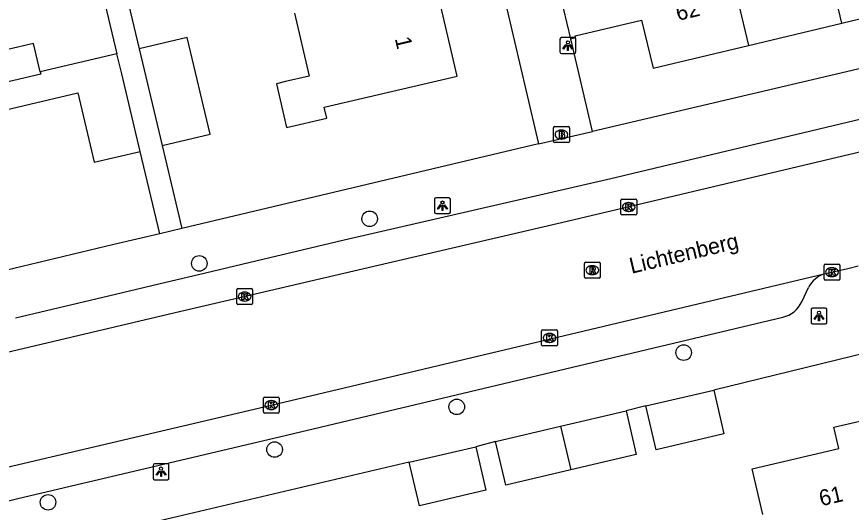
# Model space of a CAD drawing. Extents: x 158038 to 159242, y 380133 to 381214.
# Drawn here: x 158854.6 to 158907, y 380567.4 to 380598.6 of the extents above; entities that cross this region are included whole.
import ezdxf

# ---------------------------------------------------------------- set-up
doc = ezdxf.new("R2010")
doc.units = 0
for name, color, linetype in [('IMGEO_Boom', 7, 'Continuous'), ('IMGEO_Brandkraan', 7, 'Continuous'), ('IMGEO_Kolk', 7, 'Continuous'), ('IMGEO_Lichtpunt', 7, 'Continuous'), ('IMGEO_Muur', 7, 'Continuous'), ('IMGEO_Openbare_ruimte_label', 7, 'Continuous'), ('IMGEO_Pand', 7, 'Continuous'), ('IMGEO_Pand_nummerreeks', 7, 'Continuous'), ('IMGEO_Rijbaan_lokaal_gesloten', 7, 'Continuous'), ('IMGEO_Rioolput', 7, 'Continuous'), ('IMGEO_Voetpad_open', 7, 'Continuous')]:
    doc.layers.add(name, color=color, linetype=linetype)

msp = doc.modelspace()

# ---------------------------------------------------------------- linework, layer by layer
at = {"layer": 'IMGEO_Boom'}
for centre in [(158876.735, 380585.907), (158866.029, 380583.099), (158896.464, 380577.492), (158882.204, 380574.079), (158870.762, 380571.399), (158856.524, 380568.077)]:
    msp.add_circle(centre, 0.489, dxfattribs=at)
at = {"layer": 'IMGEO_Brandkraan'}
for p, q in [((158888.284, 380590.776), (158888.284, 380591.628)), ((158888.359, 380591.702), (158889.211, 380591.702)), ((158888.772, 380591.482), (158888.797, 380591.482)), ((158889.285, 380591.628), (158889.285, 380590.776)), ((158888.795, 380590.922), (158888.77, 380590.922)), ((158889.211, 380590.702), (158888.359, 380590.702))]:
    msp.add_line(p, q, dxfattribs=at)
for points in [[(158888.284, 380590.776), (158888.284, 380591.628)], [(158888.359, 380591.702), (158889.211, 380591.702)], [(158888.632, 380591.402), (158888.632, 380591.002), (158888.845, 380591.002)], [(158888.863, 380591.402), (158888.632, 380591.402)], [(158889.285, 380591.628), (158889.285, 380590.776)], [(158888.811, 380591.321), (158888.757, 380591.321), (158888.757, 380591.245)], [(158888.757, 380591.245), (158888.81, 380591.245)], [(158888.819, 380591.169), (158888.757, 380591.169), (158888.757, 380591.088)], [(158888.757, 380591.088), (158888.819, 380591.088)], [(158889.211, 380590.702), (158888.359, 380590.702)]]:
    msp.add_lwpolyline(points, dxfattribs=at)
for centre, radius, start, end in [((158888.361, 380591.626), 0.0765, 91.552, 178.448), ((158888.361, 380591.626), 0.0765, 91.552, 178.448), ((158888.867, 380591.257), 0.145, 59.4692, 91.5367), ((158888.892, 380591.304), 0.0922, 285.5137, 58.1501), ((158889.209, 380591.626), 0.0765, 1.552, 88.448), ((158889.209, 380591.626), 0.0765, 1.552, 88.448), ((158888.812, 380591.283), 0.0379, 267.8285, 90.9355), ((158888.82, 380591.128), 0.0404, 269.8759, 90.5077), ((158888.851, 380591.253), 0.251, 268.6676, 293.5347), ((158888.897, 380591.112), 0.105, 301.3115, 78.989), ((158888.361, 380590.778), 0.0765, 181.552, 268.448), ((158888.361, 380590.778), 0.0765, 181.552, 268.448), ((158889.209, 380590.778), 0.0765, 271.552, 358.448), ((158889.209, 380590.778), 0.0765, 271.552, 358.448)]:
    msp.add_arc(centre, radius, start, end, dxfattribs=at)
for centre, major_axis, ratio, start_param, end_param in [((158888.771, 380591.202), (-0.387, 0.002), 0.722429, 4.712389, 7.853982), ((158888.796, 380591.202), (-0.39, 0.002), 0.717154, 1.570796, 4.712389)]:
    msp.add_ellipse(centre, major_axis=major_axis, ratio=ratio, start_param=start_param, end_param=end_param, dxfattribs=at)
at = {"layer": 'IMGEO_Kolk'}
for p, q in [((158892.512, 380586.222), (158892.512, 380587.074)), ((158892.587, 380587.148), (158893.439, 380587.148)), ((158893, 380586.928), (158893.025, 380586.928)), ((158893.513, 380587.074), (158893.513, 380586.222)), ((158893.439, 380586.148), (158892.587, 380586.148)), ((158893.023, 380586.368), (158892.998, 380586.368)), ((158905.285, 380582.123), (158905.285, 380582.975)), ((158905.36, 380583.049), (158906.212, 380583.049)), ((158906.286, 380582.975), (158906.286, 380582.123)), ((158905.773, 380582.829), (158905.798, 380582.829)), ((158906.212, 380582.049), (158905.36, 380582.049)), ((158905.796, 380582.269), (158905.771, 380582.269)), ((158868.381, 380580.589), (158868.381, 380581.441)), ((158868.456, 380581.515), (158869.308, 380581.515)), ((158869.382, 380581.441), (158869.382, 380580.589)), ((158868.869, 380581.295), (158868.894, 380581.295)), ((158869.308, 380580.515), (158868.456, 380580.515)), ((158868.892, 380580.735), (158868.867, 380580.735)), ((158887.539, 380577.991), (158887.539, 380578.843)), ((158887.614, 380578.917), (158888.466, 380578.917)), ((158888.54, 380578.843), (158888.54, 380577.991)), ((158888.027, 380578.697), (158888.052, 380578.697)), ((158888.466, 380577.917), (158887.614, 380577.917)), ((158888.05, 380578.137), (158888.025, 380578.137)), ((158870.053, 380573.767), (158870.053, 380574.619)), ((158870.128, 380574.693), (158870.98, 380574.693)), ((158871.054, 380574.619), (158871.054, 380573.767)), ((158870.541, 380574.473), (158870.566, 380574.473)), ((158870.98, 380573.693), (158870.128, 380573.693)), ((158870.564, 380573.913), (158870.539, 380573.913))]:
    msp.add_line(p, q, dxfattribs=at)
for points in [[(158892.512, 380586.222), (158892.512, 380587.074)], [(158892.587, 380587.148), (158893.439, 380587.148)], [(158892.833, 380586.848), (158892.956, 380586.848), (158892.956, 380586.697), (158893.086, 380586.848), (158893.25, 380586.848), (158893.104, 380586.697), (158893.257, 380586.448), (158893.105, 380586.448), (158893.02, 380586.612), (158892.956, 380586.545), (158892.956, 380586.448), (158892.833, 380586.448), (158892.833, 380586.848)], [(158893.513, 380587.074), (158893.513, 380586.222)], [(158893.439, 380586.148), (158892.587, 380586.148)], [(158905.285, 380582.123), (158905.285, 380582.975)], [(158905.36, 380583.049), (158906.212, 380583.049)], [(158906.286, 380582.975), (158906.286, 380582.123)], [(158905.606, 380582.749), (158905.729, 380582.749), (158905.729, 380582.598), (158905.859, 380582.749), (158906.023, 380582.749), (158905.877, 380582.598), (158906.03, 380582.349), (158905.878, 380582.349), (158905.793, 380582.513), (158905.729, 380582.446), (158905.729, 380582.349), (158905.606, 380582.349), (158905.606, 380582.749)], [(158906.212, 380582.049), (158905.36, 380582.049)], [(158868.381, 380580.589), (158868.381, 380581.441)], [(158868.456, 380581.515), (158869.308, 380581.515)], [(158869.382, 380581.441), (158869.382, 380580.589)], [(158868.702, 380581.215), (158868.825, 380581.215), (158868.825, 380581.064), (158868.955, 380581.215), (158869.119, 380581.215), (158868.973, 380581.064), (158869.126, 380580.815), (158868.974, 380580.815), (158868.889, 380580.979), (158868.825, 380580.912), (158868.825, 380580.815), (158868.702, 380580.815), (158868.702, 380581.215)], [(158869.308, 380580.515), (158868.456, 380580.515)], [(158887.539, 380577.991), (158887.539, 380578.843)], [(158887.614, 380578.917), (158888.466, 380578.917)], [(158888.54, 380578.843), (158888.54, 380577.991)], [(158887.86, 380578.617), (158887.983, 380578.617), (158887.983, 380578.466), (158888.113, 380578.617), (158888.277, 380578.617), (158888.131, 380578.466), (158888.284, 380578.217), (158888.132, 380578.217), (158888.047, 380578.381), (158887.983, 380578.314), (158887.983, 380578.217), (158887.86, 380578.217), (158887.86, 380578.617)], [(158888.466, 380577.917), (158887.614, 380577.917)], [(158870.053, 380573.767), (158870.053, 380574.619)], [(158870.128, 380574.693), (158870.98, 380574.693)], [(158871.054, 380574.619), (158871.054, 380573.767)], [(158870.374, 380574.393), (158870.497, 380574.393), (158870.497, 380574.242), (158870.627, 380574.393), (158870.791, 380574.393), (158870.645, 380574.242), (158870.798, 380573.993), (158870.646, 380573.993), (158870.561, 380574.157), (158870.497, 380574.09), (158870.497, 380573.993), (158870.374, 380573.993), (158870.374, 380574.393)], [(158870.98, 380573.693), (158870.128, 380573.693)]]:
    msp.add_lwpolyline(points, dxfattribs=at)
for centre, start, end in [((158892.589, 380587.072), 91.552, 178.448), ((158892.589, 380587.072), 91.552, 178.448), ((158893.437, 380587.072), 1.552, 88.448), ((158893.437, 380587.072), 1.552, 88.448), ((158892.589, 380586.224), 181.552, 268.448), ((158892.589, 380586.224), 181.552, 268.448), ((158893.437, 380586.224), 271.552, 358.448), ((158893.437, 380586.224), 271.552, 358.448), ((158905.362, 380582.973), 91.552, 178.448), ((158905.362, 380582.973), 91.552, 178.448), ((158906.21, 380582.973), 1.552, 88.448), ((158906.21, 380582.973), 1.552, 88.448), ((158905.362, 380582.125), 181.552, 268.448), ((158905.362, 380582.125), 181.552, 268.448), ((158906.21, 380582.125), 271.552, 358.448), ((158906.21, 380582.125), 271.552, 358.448), ((158868.458, 380581.439), 91.552, 178.448), ((158868.458, 380581.439), 91.552, 178.448), ((158869.306, 380581.439), 1.552, 88.448), ((158869.306, 380581.439), 1.552, 88.448), ((158868.458, 380580.591), 181.552, 268.448), ((158868.458, 380580.591), 181.552, 268.448), ((158869.306, 380580.591), 271.552, 358.448), ((158869.306, 380580.591), 271.552, 358.448), ((158887.616, 380578.841), 91.552, 178.448), ((158887.616, 380578.841), 91.552, 178.448), ((158888.464, 380578.841), 1.552, 88.448), ((158888.464, 380578.841), 1.552, 88.448), ((158887.616, 380577.993), 181.552, 268.448), ((158887.616, 380577.993), 181.552, 268.448), ((158888.464, 380577.993), 271.552, 358.448), ((158888.464, 380577.993), 271.552, 358.448), ((158870.13, 380574.617), 91.552, 178.448), ((158870.13, 380574.617), 91.552, 178.448), ((158870.978, 380574.617), 1.552, 88.448), ((158870.978, 380574.617), 1.552, 88.448), ((158870.13, 380573.769), 181.552, 268.448), ((158870.13, 380573.769), 181.552, 268.448), ((158870.978, 380573.769), 271.552, 358.448), ((158870.978, 380573.769), 271.552, 358.448)]:
    msp.add_arc(centre, 0.0765, start, end, dxfattribs=at)
for centre, major_axis, ratio, start_param, end_param in [((158892.999, 380586.648), (-0.387, 0.002), 0.722429, 4.712389, 7.853982), ((158893.024, 380586.648), (-0.39, 0.002), 0.717154, 1.570796, 4.712389), ((158905.772, 380582.549), (-0.387, 0.002), 0.722429, 4.712389, 7.853982), ((158905.797, 380582.549), (-0.39, 0.002), 0.717154, 1.570796, 4.712389), ((158868.868, 380581.015), (-0.387, 0.002), 0.722429, 4.712389, 7.853982), ((158868.893, 380581.015), (-0.39, 0.002), 0.717154, 1.570796, 4.712389), ((158888.026, 380578.417), (-0.387, 0.002), 0.722429, 4.712389, 7.853982), ((158888.051, 380578.417), (-0.39, 0.002), 0.717154, 1.570796, 4.712389), ((158870.54, 380574.193), (-0.387, 0.002), 0.722429, 4.712389, 7.853982), ((158870.565, 380574.193), (-0.39, 0.002), 0.717154, 1.570796, 4.712389)]:
    msp.add_ellipse(centre, major_axis=major_axis, ratio=ratio, start_param=start_param, end_param=end_param, dxfattribs=at)
at = {"layer": 'IMGEO_Lichtpunt'}
for p, q in [((158888.693, 380597.205), (158888.693, 380596.398)), ((158888.693, 380597.205), (158888.693, 380596.398)), ((158889.595, 380597.3), (158888.787, 380597.3)), ((158889.595, 380597.3), (158888.787, 380597.3)), ((158889.689, 380596.398), (158889.689, 380597.205)), ((158889.689, 380596.398), (158889.689, 380597.205)), ((158888.787, 380596.304), (158889.595, 380596.304)), ((158888.787, 380596.304), (158889.595, 380596.304)), ((158881.711, 380587.226), (158880.903, 380587.226)), ((158881.711, 380587.226), (158880.903, 380587.226)), ((158880.809, 380587.131), (158880.809, 380586.324)), ((158880.809, 380587.131), (158880.809, 380586.324)), ((158881.805, 380586.324), (158881.805, 380587.131)), ((158881.805, 380586.324), (158881.805, 380587.131)), ((158880.903, 380586.23), (158881.711, 380586.23)), ((158880.903, 380586.23), (158881.711, 380586.23)), ((158904.468, 380580.2), (158904.468, 380579.393)), ((158904.468, 380580.2), (158904.468, 380579.393)), ((158905.37, 380580.295), (158904.562, 380580.295)), ((158905.37, 380580.295), (158904.562, 380580.295)), ((158905.464, 380579.393), (158905.464, 380580.2)), ((158905.464, 380579.393), (158905.464, 380580.2)), ((158904.562, 380579.299), (158905.37, 380579.299)), ((158904.562, 380579.299), (158905.37, 380579.299)), ((158863.129, 380570.402), (158863.129, 380569.595)), ((158863.129, 380570.402), (158863.129, 380569.595)), ((158864.031, 380570.497), (158863.223, 380570.497)), ((158864.031, 380570.497), (158863.223, 380570.497)), ((158864.125, 380569.595), (158864.125, 380570.402)), ((158864.125, 380569.595), (158864.125, 380570.402)), ((158863.223, 380569.501), (158864.031, 380569.501)), ((158863.223, 380569.501), (158864.031, 380569.501))]:
    msp.add_line(p, q, dxfattribs=at)
for points in [[(158889.067, 380596.869), (158889.106, 380596.841), (158888.918, 380596.579), (158888.88, 380596.606), (158889.067, 380596.869)], [(158889.169, 380596.821), (158889.216, 380596.821), (158889.216, 380596.499), (158889.169, 380596.499), (158889.169, 380596.821)], [(158889.279, 380596.841), (158889.317, 380596.868), (158889.504, 380596.606), (158889.465, 380596.578), (158889.279, 380596.841)], [(158881.183, 380586.795), (158881.222, 380586.767), (158881.034, 380586.505), (158880.996, 380586.532), (158881.183, 380586.795)], [(158881.285, 380586.747), (158881.332, 380586.747), (158881.332, 380586.425), (158881.285, 380586.425), (158881.285, 380586.747)], [(158881.395, 380586.767), (158881.433, 380586.794), (158881.62, 380586.532), (158881.581, 380586.504), (158881.395, 380586.767)], [(158904.842, 380579.864), (158904.881, 380579.836), (158904.693, 380579.574), (158904.655, 380579.601), (158904.842, 380579.864)], [(158905.054, 380579.836), (158905.092, 380579.863), (158905.279, 380579.601), (158905.24, 380579.573), (158905.054, 380579.836)], [(158904.944, 380579.816), (158904.991, 380579.816), (158904.991, 380579.494), (158904.944, 380579.494), (158904.944, 380579.816)], [(158863.503, 380570.066), (158863.542, 380570.038), (158863.354, 380569.776), (158863.316, 380569.803), (158863.503, 380570.066)], [(158863.605, 380570.018), (158863.652, 380570.018), (158863.652, 380569.696), (158863.605, 380569.696), (158863.605, 380570.018)], [(158863.715, 380570.038), (158863.753, 380570.065), (158863.94, 380569.803), (158863.901, 380569.775), (158863.715, 380570.038)]]:
    msp.add_lwpolyline(points, dxfattribs=at)
for centre in [(158889.192, 380597.003), (158881.308, 380586.929), (158904.967, 380579.998), (158863.628, 380570.2)]:
    msp.add_circle(centre, 0.0994, dxfattribs=at)
for centre, start, end in [((158888.787, 380597.205), 90, 180), ((158888.787, 380597.205), 90, 180), ((158889.595, 380597.205), 0, 90), ((158889.595, 380597.205), 0, 90), ((158888.787, 380596.398), 180, 270), ((158888.787, 380596.398), 180, 270), ((158889.595, 380596.398), 270, 0), ((158889.595, 380596.398), 270, 360), ((158880.903, 380587.131), 90, 180), ((158880.903, 380587.131), 90, 180), ((158881.711, 380587.131), 0, 90), ((158881.711, 380587.131), 0, 90), ((158880.903, 380586.324), 180, 270), ((158880.903, 380586.324), 180, 270), ((158881.711, 380586.324), 270, 0), ((158881.711, 380586.324), 270, 360), ((158904.562, 380580.2), 90, 180), ((158904.562, 380580.2), 90, 180), ((158905.37, 380580.2), 0, 90), ((158905.37, 380580.2), 0, 90), ((158904.562, 380579.393), 180, 270), ((158904.562, 380579.393), 180, 270), ((158905.37, 380579.393), 270, 0), ((158905.37, 380579.393), 270, 360), ((158863.223, 380570.402), 90, 180), ((158863.223, 380570.402), 90, 180), ((158864.031, 380570.402), 0, 90), ((158864.031, 380570.402), 0, 90), ((158863.223, 380569.595), 180, 270), ((158863.223, 380569.595), 180, 270), ((158864.031, 380569.595), 270, 0), ((158864.031, 380569.595), 270, 360)]:
    msp.add_arc(centre, 0.0946, start, end, dxfattribs=at)
at = {"layer": 'IMGEO_Muur'}
msp.add_lwpolyline([(158860.664, 380584.282), (158852.79, 380582.412)], dxfattribs=at)
at = {"layer": 'IMGEO_Pand'}
for points in [[(158897.295, 380610.448), (158900.541, 380596.812)], [(158906.397, 380598.207), (158904.298, 380607.026)], [(158889.375, 380597.228), (158887.307, 380605.915)], [(158872.016, 380598.84), (158872.943, 380594.884), (158871.448, 380594.534), (158870.874, 380594.4), (158871.518, 380591.648), (158874.04, 380592.239), (158873.88, 380592.92), (158882.233, 380594.878), (158880.821, 380600.902)], [(158856.033, 380595.143), (158855.613, 380596.933), (158850.761, 380595.796), (158849.838, 380599.733)], [(158906.397, 380598.207), (158912.254, 380599.602)], [(158889.375, 380597.228), (158889.676, 380597.299), (158889.651, 380597.406), (158893.824, 380598.4), (158894.542, 380595.384), (158900.541, 380596.812)], [(158900.541, 380596.812), (158906.397, 380598.207)], [(158863.693, 380590.508), (158866.709, 380591.224), (158865.262, 380597.313), (158862.246, 380596.596)], [(158860.85, 380596.288), (158856.033, 380595.143)], [(158862.309, 380590.147), (158861.153, 380595.012), (158860.85, 380596.288)], [(158862.246, 380596.596), (158863.693, 380590.508)], [(158856.033, 380595.143), (158856.068, 380594.994), (158842.476, 380591.808)], [(158852.79, 380582.412), (158851.576, 380587.585), (158852.667, 380587.842), (158851.64, 380592.224), (158858.397, 380593.822), (158859.433, 380589.463), (158862.309, 380590.147)], [(158898.353, 380575.134), (158898.997, 380572.384), (158894.74, 380571.387), (158894.096, 380574.137)], [(158894.096, 380574.137), (158898.353, 380575.134)], [(158888.724, 380572.865), (158892.844, 380573.83)], [(158892.844, 380573.83), (158893.488, 380571.081), (158889.369, 380570.116)], [(158901.446, 380567.31), (158900.773, 380570.181), (158906.216, 380571.456), (158905.9, 380572.801), (158908.979, 380573.524)], [(158884.646, 380571.91), (158888.724, 380572.865)], [(158888.724, 380572.865), (158889.369, 380570.116)], [(158883.4, 380571.577), (158884.041, 380568.844), (158879.857, 380567.864), (158879.216, 380570.597)], [(158879.216, 380570.597), (158883.4, 380571.577)], [(158889.369, 380570.116), (158885.29, 380569.16), (158884.646, 380571.91)]]:
    msp.add_lwpolyline(points, dxfattribs=at)
at = {"layer": 'IMGEO_Rijbaan_lokaal_gesloten'}
for points in [[(158956.809, 380601.82), (158933.324, 380596.223), (158893.045, 380586.654), (158889.141, 380585.743), (158876.373, 380582.763), (158864.508, 380579.993), (158851.553, 380576.939)], [(158905.292, 380582.437), (158906.769, 380582.786), (158907.421, 380582.94)], [(158852.111, 380569.924), (158853.96, 380570.297), (158870.549, 380574.194), (158905.292, 380582.437)]]:
    msp.add_lwpolyline(points, dxfattribs=at)
at = {"layer": 'IMGEO_Rioolput'}
for p, q in [((158890.226, 380582.249), (158890.226, 380583.101)), ((158890.301, 380583.175), (158891.153, 380583.175)), ((158891.227, 380583.101), (158891.227, 380582.249)), ((158890.714, 380582.955), (158890.739, 380582.955)), ((158891.153, 380582.175), (158890.301, 380582.175)), ((158890.737, 380582.395), (158890.712, 380582.395))]:
    msp.add_line(p, q, dxfattribs=at)
for points in [[(158890.226, 380582.249), (158890.226, 380583.101)], [(158890.301, 380583.175), (158891.153, 380583.175)], [(158891.227, 380583.101), (158891.227, 380582.249)], [(158890.815, 380582.873), (158890.563, 380582.875), (158890.563, 380582.475)], [(158890.563, 380582.475), (158890.687, 380582.475), (158890.687, 380582.637), (158890.698, 380582.637)], [(158890.741, 380582.794), (158890.687, 380582.794), (158890.687, 380582.713)], [(158890.687, 380582.713), (158890.739, 380582.713)], [(158890.745, 380582.608), (158890.816, 380582.475), (158890.956, 380582.475), (158890.891, 380582.601)], [(158891.153, 380582.175), (158890.301, 380582.175)]]:
    msp.add_lwpolyline(points, dxfattribs=at)
for centre, radius, start, end in [((158890.303, 380583.099), 0.0765, 91.552, 178.448), ((158890.303, 380583.099), 0.0765, 91.552, 178.448), ((158891.151, 380583.099), 0.0765, 1.552, 88.448), ((158891.151, 380583.099), 0.0765, 1.552, 88.448), ((158890.697, 380582.584), 0.0533, 26.0293, 88.6989), ((158890.723, 380582.902), 0.19, 274.7715, 282.9687), ((158890.747, 380582.698), 0.0964, 77.0061, 93.1865), ((158890.761, 380582.755), 0.0378, 276.6634, 79.6772), ((158890.814, 380582.763), 0.109, 350.3612, 89.416), ((158890.812, 380582.763), 0.112, 277.5842, 350.9817), ((158890.796, 380582.548), 0.108, 29.5134, 73.7905), ((158890.303, 380582.251), 0.0765, 181.552, 268.448), ((158890.303, 380582.251), 0.0765, 181.552, 268.448), ((158891.151, 380582.251), 0.0765, 271.552, 358.448), ((158891.151, 380582.251), 0.0765, 271.552, 358.448)]:
    msp.add_arc(centre, radius, start, end, dxfattribs=at)
for centre, major_axis, ratio, start_param, end_param in [((158890.713, 380582.675), (-0.387, 0.002), 0.722429, 4.712389, 7.853982), ((158890.738, 380582.675), (-0.39, 0.002), 0.717154, 1.570796, 4.712389)]:
    msp.add_ellipse(centre, major_axis=major_axis, ratio=ratio, start_param=start_param, end_param=end_param, dxfattribs=at)
at = {"layer": 'IMGEO_Voetpad_open'}
for points in [[(158868.851, 380654.224), (158874.43, 380630.478), (158877.817, 380631.304), (158887.35, 380590.625)], [(158848.057, 380642.926), (158851.295, 380629.411), (158853.72, 380619.292), (158855.175, 380619.641), (158856.318, 380614.873), (158857.817, 380615.232), (158862.246, 380596.596)], [(158846.953, 380642.661), (158852.026, 380621.299), (158852.866, 380617.761), (158854.089, 380618.052), (158855.186, 380613.434), (158856.693, 380613.792), (158858.635, 380605.618), (158860.85, 380596.288)], [(158854.491, 380579.672), (158860.326, 380581.059), (158863.919, 380581.913), (158865.989, 380582.405), (158869.583, 380583.26), (158875.128, 380584.578), (158891.886, 380588.45), (158895.583, 380589.33), (158932.578, 380598.135), (158936.256, 380599.01), (158956.312, 380603.784), (158956.809, 380601.82)], [(158930.681, 380600.803), (158890.726, 380591.392)], [(158890.726, 380591.392), (158889.375, 380597.228)], [(158887.35, 380590.625), (158890.726, 380591.392)], [(158863.693, 380590.508), (158864.93, 380585.295)], [(158887.35, 380590.625), (158864.93, 380585.295)], [(158863.54, 380584.965), (158862.309, 380590.147)], [(158864.93, 380585.295), (158863.54, 380584.965)], [(158863.54, 380584.965), (158860.664, 380584.282), (158852.79, 380582.412)], [(158903.886, 380580.688), (158904.313, 380581.592)], [(158854.626, 380568.315), (158871.516, 380572.305), (158902.686, 380579.73)], [(158908.028, 380577.507), (158898.353, 380575.134)], [(158894.096, 380574.137), (158892.844, 380573.83)], [(158884.646, 380571.91), (158883.4, 380571.577)], [(158879.216, 380570.597), (158859.982, 380566.079)]]:
    msp.add_lwpolyline(points, dxfattribs=at)
for centre, radius, start, end in [((158905.807, 380580.851), 1.668, 107.9898, 153.6069), ((158902.35, 380581.381), 1.685, 281.4963, 335.7068), ((158848.063, 380594.908), 27.391, 279.5924, 283.864)]:
    msp.add_arc(centre, radius, start, end, dxfattribs=at)

# ---------------------------------------------------------------- texts
at = {"layer": 'IMGEO_Openbare_ruimte_label'}
msp.add_text('Lichtenberg', height=1, rotation=13.3553, dxfattribs=at).set_placement((158893.188, 380582.448))
at = {"layer": 'IMGEO_Pand_nummerreeks'}
for s, rotation, p in [('62', 13.3937, (158896.105, 380598.346)), ('1', 283.1886, (158878.31, 380597.241)), ('61', 13.1836, (158905.103, 380567.826))]:
    msp.add_text(s, height=1, rotation=rotation, dxfattribs=at).set_placement(p)

doc.saveas('drawing.dxf')
